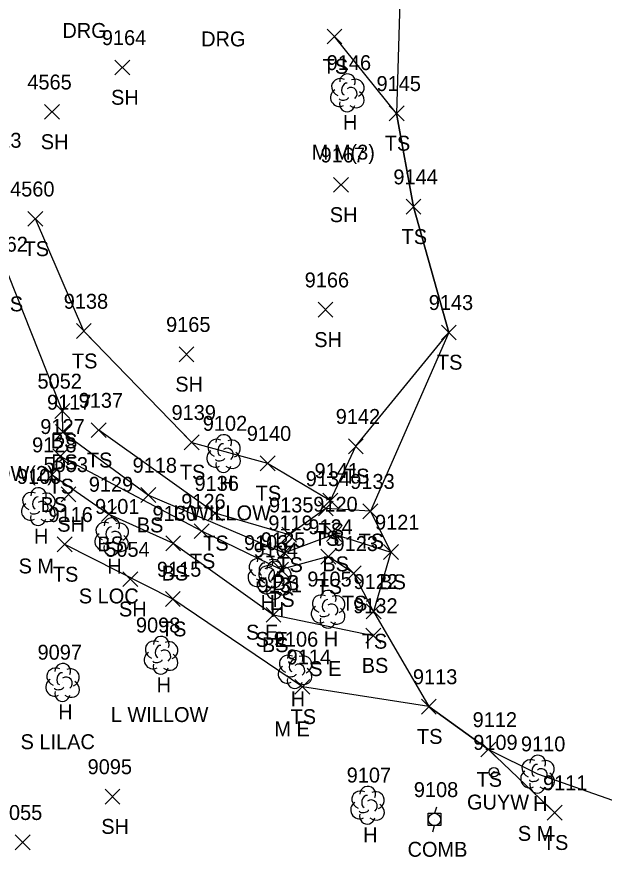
# Model space of a CAD drawing. Extents: x 1482574 to 1485769, y 580696 to 595649.
# Drawn here: x 1483630.3 to 1483709, y 583916.9 to 584028.9 of the extents above; entities that cross this region are included whole.
import ezdxf

# ---------------------------------------------------------------- set-up
doc = ezdxf.new("R2010")
doc.units = 0
for name, color, linetype in [('L_A', 7, 'Continuous'), ('L_C', 7, 'Continuous'), ('L_I', 7, 'Continuous'), ('L_TIC', 7, 'Continuous'), ('LELB', 7, 'Continuous'), ('LSOGP', 7, 'Continuous'), ('LTD', 7, 'Continuous'), ('R_A', 7, 'Continuous'), ('U_A', 7, 'Continuous'), ('U_I', 7, 'Continuous'), ('UP', 7, 'Continuous'), ('UPGW', 7, 'Continuous')]:
    doc.layers.add(name, color=color, linetype=linetype)

msp = doc.modelspace()

# ---------------------------------------------------------------- linework, layer by layer
at = {"layer": 'L_TIC'}
for points in [[(1483671.86, 584025.21), (1483673.86, 584027.21)], [(1483673.86, 584025.21), (1483671.86, 584027.21)], [(1483643.41, 584021.06), (1483645.41, 584023.06)], [(1483645.41, 584021.06), (1483643.41, 584023.06)], [(1483633.99, 584015.11), (1483635.99, 584017.11)], [(1483635.99, 584015.11), (1483633.99, 584017.11)], [(1483680.18, 584014.9), (1483682.18, 584016.9)], [(1483682.18, 584014.9), (1483680.18, 584016.9)], [(1483672.74, 584005.33), (1483674.73, 584007.33)], [(1483674.73, 584005.33), (1483672.74, 584007.33)], [(1483682.44, 584002.39), (1483684.44, 584004.39)], [(1483684.44, 584002.39), (1483682.44, 584004.39)], [(1483631.76, 584000.77), (1483633.76, 584002.77)], [(1483633.76, 584000.77), (1483631.76, 584002.77)], [(1483670.65, 583988.58), (1483672.65, 583990.58)], [(1483672.65, 583988.58), (1483670.65, 583990.58)], [(1483638.25, 583985.72), (1483640.25, 583987.72)], [(1483640.25, 583985.72), (1483638.25, 583987.72)], [(1483687.18, 583985.55), (1483689.18, 583987.54)], [(1483689.18, 583985.55), (1483687.18, 583987.54)], [(1483652.02, 583982.61), (1483654.02, 583984.61)], [(1483654.02, 583982.61), (1483652.02, 583984.61)], [(1483635.38, 583975.01), (1483637.38, 583977.01)], [(1483637.38, 583975.01), (1483635.38, 583977.01)], [(1483640.25, 583972.44), (1483642.25, 583974.43)], [(1483642.25, 583972.44), (1483640.25, 583974.43)], [(1483635.44, 583972.19), (1483637.44, 583974.19)], [(1483637.44, 583972.19), (1483635.44, 583974.19)], [(1483652.71, 583970.81), (1483654.71, 583972.81)], [(1483654.71, 583970.81), (1483652.71, 583972.81)], [(1483674.72, 583970.28), (1483676.72, 583972.28)], [(1483676.72, 583970.28), (1483674.72, 583972.28)], [(1483635.11, 583968.93), (1483637.11, 583970.93)], [(1483637.11, 583968.93), (1483635.11, 583970.93)], [(1483662.88, 583968), (1483664.88, 583970)], [(1483664.88, 583968), (1483662.88, 583970)], [(1483634.01, 583966.47), (1483636.01, 583968.47)], [(1483636.01, 583966.47), (1483634.01, 583968.47)], [(1483636.2, 583963.83), (1483638.2, 583965.83)], [(1483638.2, 583963.83), (1483636.2, 583965.83)], [(1483646.91, 583963.74), (1483648.91, 583965.74)], [(1483648.91, 583963.74), (1483646.91, 583965.74)], [(1483671.3, 583963.02), (1483673.3, 583965.02)], [(1483673.3, 583963.02), (1483671.3, 583965.02)], [(1483641.62, 583961.19), (1483643.62, 583963.19)], [(1483643.62, 583961.19), (1483641.62, 583963.19)], [(1483655.84, 583961.31), (1483657.84, 583963.31)], [(1483657.84, 583961.31), (1483655.84, 583963.31)], [(1483670.69, 583961.94), (1483672.69, 583963.94)], [(1483672.69, 583961.94), (1483670.69, 583963.94)], [(1483676.66, 583961.57), (1483678.66, 583963.57)], [(1483678.66, 583961.57), (1483676.66, 583963.57)], [(1483654.05, 583958.9), (1483656.05, 583960.9)], [(1483656.05, 583958.9), (1483654.05, 583960.9)], [(1483665.78, 583958.42), (1483667.78, 583960.42)], [(1483667.78, 583958.42), (1483665.78, 583960.42)], [(1483671.79, 583958.52), (1483673.79, 583960.52)], [(1483673.79, 583958.52), (1483671.79, 583960.52)], [(1483635.69, 583957.13), (1483637.69, 583959.13)], [(1483637.69, 583957.13), (1483635.69, 583959.13)], [(1483650.24, 583957.29), (1483652.23, 583959.29)], [(1483652.23, 583957.29), (1483650.24, 583959.29)], [(1483665.12, 583956), (1483667.12, 583958)], [(1483667.12, 583956), (1483665.12, 583958)], [(1483671.04, 583955.49), (1483673.04, 583957.49)], [(1483673.04, 583955.49), (1483671.04, 583957.49)], [(1483679.42, 583956.11), (1483681.42, 583958.11)], [(1483681.42, 583956.11), (1483679.42, 583958.11)], [(1483664.68, 583953.75), (1483666.68, 583955.75)], [(1483666.68, 583953.75), (1483664.68, 583955.75)], [(1483674.42, 583953.24), (1483676.42, 583955.24)], [(1483676.42, 583953.24), (1483674.42, 583955.24)], [(1483644.47, 583952.47), (1483646.47, 583954.47)], [(1483646.47, 583952.47), (1483644.47, 583954.47)], [(1483650.18, 583949.8), (1483652.18, 583951.8)], [(1483652.18, 583949.8), (1483650.18, 583951.8)], [(1483663.68, 583947.69), (1483665.68, 583949.69)], [(1483665.68, 583947.69), (1483663.68, 583949.69)], [(1483677.11, 583948.15), (1483679.11, 583950.15)], [(1483679.11, 583948.15), (1483677.11, 583950.15)], [(1483677.06, 583944.91), (1483679.06, 583946.91)], [(1483679.06, 583944.91), (1483677.06, 583946.91)], [(1483667.56, 583938.04), (1483669.56, 583940.04)], [(1483669.56, 583938.04), (1483667.56, 583940.04)], [(1483684.5, 583935.39), (1483686.5, 583937.39)], [(1483686.5, 583935.39), (1483684.5, 583937.39)], [(1483692.49, 583929.64), (1483694.49, 583931.64)], [(1483694.49, 583929.64), (1483692.49, 583931.64)], [(1483642.1, 583923.33), (1483644.1, 583925.33)], [(1483644.1, 583923.33), (1483642.1, 583925.33)], [(1483701.37, 583921.17), (1483703.37, 583923.17)], [(1483703.37, 583921.17), (1483701.37, 583923.17)], [(1483630.07, 583917.19), (1483632.07, 583919.19)], [(1483632.07, 583917.19), (1483630.07, 583919.19)]]:
    msp.add_lwpolyline(points, dxfattribs=at)
at = {"layer": 'LELB'}
for points in [[(1483639.25, 583986.72), (1483653.71, 583971.81), (1483663.88, 583969), (1483672.3, 583964.02), (1483675.72, 583971.28), (1483688.18, 583986.54), (1483683.44, 584003.39), (1483681.18, 584015.9), (1483672.86, 584026.21)], [(1483639.25, 583986.72), (1483632.76, 584001.77)], [(1483636.38, 583976.01), (1483629.11, 583994.37)], [(1483636.44, 583973.19), (1483636.38, 583976.01)], [(1483636.44, 583973.19), (1483647.91, 583964.74), (1483666.12, 583957), (1483672.79, 583959.52), (1483680.42, 583957.11)], [(1483677.66, 583962.57), (1483671.69, 583962.94), (1483666.78, 583959.42), (1483656.84, 583962.31), (1483641.25, 583973.44)], [(1483678.1, 583949.15), (1483675.43, 583954.24), (1483672.04, 583956.49), (1483665.68, 583954.75), (1483655.05, 583959.9), (1483636.11, 583969.93)], [(1483635.01, 583967.47), (1483642.62, 583962.19), (1483651.24, 583958.29), (1483664.68, 583948.69), (1483678.06, 583945.91)], [(1483702.37, 583922.17), (1483693.49, 583930.64), (1483685.5, 583936.39), (1483668.56, 583939.04), (1483651.18, 583950.8), (1483636.69, 583958.13)]]:
    msp.add_lwpolyline(points, dxfattribs=at)
at = {"layer": 'LSOGP'}
msp.add_lwpolyline([(1483682.09, 584047.37), (1483681.18, 584015.9), (1483683.44, 584003.39), (1483688.18, 583986.54), (1483677.66, 583962.57), (1483680.42, 583957.11), (1483678.1, 583949.15), (1483685.5, 583936.39), (1483693.49, 583930.64), (1483700.06, 583927.39), (1483736.07, 583914.72), (1483750.9, 583895.05), (1483765.49, 583879.37), (1483766.96, 583870.21), (1483769.06, 583849.99), (1483775.28, 583837.3), (1483791.54, 583819.82)], dxfattribs=at)
at = {"layer": 'LTD'}
for p, q in [((1483674.56, 584018.71), (1483674.56, 584018.71)), ((1483674.56, 584018.71), (1483674.56, 584018.71)), ((1483657.97, 583970.36), (1483657.97, 583970.36)), ((1483657.97, 583970.36), (1483657.97, 583970.36)), ((1483633.14, 583963.24), (1483633.14, 583963.24)), ((1483633.14, 583963.24), (1483633.14, 583963.24)), ((1483642.96, 583959.22), (1483642.96, 583959.22)), ((1483642.96, 583959.22), (1483642.96, 583959.22)), ((1483663.5, 583954.36), (1483663.5, 583954.36)), ((1483663.5, 583954.36), (1483663.5, 583954.36)), ((1483664.78, 583953.39), (1483664.78, 583953.39)), ((1483664.78, 583953.39), (1483664.78, 583953.39)), ((1483671.98, 583949.48), (1483671.98, 583949.48)), ((1483671.98, 583949.48), (1483671.98, 583949.48)), ((1483649.58, 583943.32), (1483649.58, 583943.32)), ((1483649.58, 583943.32), (1483649.58, 583943.32)), ((1483667.54, 583941.42), (1483667.54, 583941.42)), ((1483667.54, 583941.42), (1483667.54, 583941.42)), ((1483636.39, 583939.68), (1483636.39, 583939.68)), ((1483636.39, 583939.68), (1483636.39, 583939.68)), ((1483700.06, 583927.39), (1483700.06, 583927.39)), ((1483700.06, 583927.39), (1483700.06, 583927.39)), ((1483677.26, 583923.21), (1483677.26, 583923.21)), ((1483677.26, 583923.21), (1483677.26, 583923.21))]:
    msp.add_line(p, q, dxfattribs=at)
for centre in [(1483674.6, 584020.15), (1483658.01, 583971.79), (1483633.18, 583964.68), (1483643.01, 583960.65), (1483663.55, 583955.8), (1483664.83, 583954.83), (1483672.02, 583950.92), (1483649.63, 583944.75), (1483667.59, 583942.85), (1483636.43, 583941.12), (1483700.1, 583928.82), (1483677.31, 583924.65)]:
    msp.add_arc(centre, 1.05, 335.5272, 180.9563, dxfattribs=at)
for centre, major_axis, ratio, start_param, end_param in [((1483673.76, 584019.38), (1.21, -0.51), 0.895232, 1.570796, 4.712389), ((1483675.6, 584019.3), (-1.14, -0.48), 0.949671, 1.570796, 4.712389), ((1483673.47, 584018.01), (0.58, -1.04), 0.959034, 3.141593, 6.283185), ((1483674.35, 584019.17), (-0.208, -0.792), 0.645439, 3.141593, 6.283185), ((1483675.06, 584018.55), (-0.5, 0.667), 0.989748, 3.141593, 6.283185), ((1483674.1, 584017.96), (-0.625, -0.083), 0.423636, 0, 3.141593), ((1483675.56, 584017.88), (-1.09, 0.79), 0.841452, 1.570796, 4.712389), ((1483674.56, 584017.21), (0.26, 1.06), 0.942809, 1.570796, 4.712389), ((1483657.18, 583971.03), (1.21, -0.51), 0.895232, 1.570796, 4.712389), ((1483659.01, 583970.94), (-1.14, -0.48), 0.949671, 1.570796, 4.712389), ((1483657.76, 583970.82), (-0.208, -0.792), 0.645439, 3.141593, 6.283185), ((1483658.47, 583970.19), (-0.5, 0.667), 0.989748, 3.141593, 6.283185), ((1483656.88, 583969.65), (0.58, -1.04), 0.959034, 3.141593, 6.283185), ((1483658.97, 583969.53), (-1.09, 0.79), 0.841452, 1.570796, 4.712389), ((1483657.97, 583968.86), (0.26, 1.06), 0.942809, 1.570796, 4.712389), ((1483657.51, 583969.61), (-0.625, -0.083), 0.423636, 0, 3.141593), ((1483632.34, 583963.91), (1.21, -0.51), 0.895232, 1.570796, 4.712389), ((1483632.93, 583963.7), (-0.208, -0.792), 0.645439, 3.141593, 6.283185), ((1483634.18, 583963.83), (-1.14, -0.48), 0.949671, 1.570796, 4.712389), ((1483632.05, 583962.54), (0.58, -1.04), 0.959034, 3.141593, 6.283185), ((1483633.64, 583963.08), (-0.5, 0.667), 0.989748, 3.141593, 6.283185), ((1483634.14, 583962.41), (-1.09, 0.79), 0.841452, 1.570796, 4.712389), ((1483633.14, 583961.75), (0.26, 1.06), 0.942809, 1.570796, 4.712389), ((1483632.68, 583962.49), (-0.625, -0.083), 0.423636, 0, 3.141593), ((1483642.17, 583959.89), (1.21, -0.51), 0.895232, 1.570796, 4.712389), ((1483644.01, 583959.8), (-1.14, -0.48), 0.949671, 1.570796, 4.712389), ((1483642.76, 583959.68), (-0.208, -0.792), 0.645439, 3.141593, 6.283185), ((1483643.46, 583959.05), (-0.5, 0.667), 0.989748, 3.141593, 6.283185), ((1483641.88, 583958.51), (0.58, -1.04), 0.959034, 3.141593, 6.283185), ((1483642.51, 583958.47), (-0.625, -0.083), 0.423636, 0, 3.141593), ((1483643.96, 583958.39), (-1.09, 0.79), 0.841452, 1.570796, 4.712389), ((1483642.96, 583957.72), (0.26, 1.06), 0.942809, 1.570796, 4.712389), ((1483662.71, 583955.03), (1.21, -0.51), 0.895232, 1.570796, 4.712389), ((1483664.54, 583954.95), (-1.14, -0.48), 0.949671, 1.570796, 4.712389), ((1483663.99, 583954.06), (1.21, -0.51), 0.895232, 1.570796, 4.712389), ((1483663.29, 583954.82), (-0.208, -0.792), 0.645439, 3.141593, 6.283185), ((1483665.82, 583953.98), (-1.14, -0.48), 0.949671, 1.570796, 4.712389), ((1483662.42, 583953.66), (0.58, -1.04), 0.959034, 3.141593, 6.283185), ((1483664, 583954.2), (-0.5, 0.667), 0.989748, 3.141593, 6.283185), ((1483664.5, 583953.53), (-1.09, 0.79), 0.841452, 1.570796, 4.712389), ((1483664.57, 583953.85), (-0.208, -0.792), 0.645439, 3.141593, 6.283185), ((1483665.28, 583953.23), (-0.5, 0.667), 0.989748, 3.141593, 6.283185), ((1483663.5, 583952.86), (0.26, 1.06), 0.942809, 1.570796, 4.712389), ((1483663.7, 583952.68), (0.58, -1.04), 0.959034, 3.141593, 6.283185), ((1483663.04, 583953.61), (-0.625, -0.083), 0.423636, 0, 3.141593), ((1483665.78, 583952.56), (-1.09, 0.79), 0.841452, 1.570796, 4.712389), ((1483664.78, 583951.89), (0.26, 1.06), 0.942809, 1.570796, 4.712389), ((1483664.32, 583952.64), (-0.625, -0.083), 0.423636, 0, 3.141593), ((1483671.19, 583950.15), (1.21, -0.51), 0.895232, 1.570796, 4.712389), ((1483671.77, 583949.94), (-0.208, -0.792), 0.645439, 3.141593, 6.283185), ((1483673.02, 583950.07), (-1.14, -0.48), 0.949671, 1.570796, 4.712389), ((1483670.89, 583948.78), (0.58, -1.04), 0.959034, 3.141593, 6.283185), ((1483672.48, 583949.32), (-0.5, 0.667), 0.989748, 3.141593, 6.283185), ((1483672.98, 583948.65), (-1.09, 0.79), 0.841452, 1.570796, 4.712389), ((1483671.52, 583948.73), (-0.625, -0.083), 0.423636, 0, 3.141593), ((1483671.98, 583947.99), (0.26, 1.06), 0.942809, 1.570796, 4.712389), ((1483648.79, 583943.98), (1.21, -0.51), 0.895232, 1.570796, 4.712389), ((1483650.62, 583943.9), (-1.14, -0.48), 0.949671, 1.570796, 4.712389), ((1483649.37, 583943.78), (-0.208, -0.792), 0.645439, 3.141593, 6.283185), ((1483650.08, 583943.15), (-0.5, 0.667), 0.989748, 3.141593, 6.283185), ((1483648.5, 583942.61), (0.58, -1.04), 0.959034, 3.141593, 6.283185), ((1483650.58, 583942.48), (-1.09, 0.79), 0.841452, 1.570796, 4.712389), ((1483666.75, 583942.08), (1.21, -0.51), 0.895232, 1.570796, 4.712389), ((1483668.59, 583942), (-1.14, -0.48), 0.949671, 1.570796, 4.712389), ((1483635.59, 583940.35), (1.21, -0.51), 0.895232, 1.570796, 4.712389), ((1483649.58, 583941.82), (0.26, 1.06), 0.942809, 1.570796, 4.712389), ((1483649.12, 583942.57), (-0.625, -0.083), 0.423636, 0, 3.141593), ((1483666.46, 583940.71), (0.58, -1.04), 0.959034, 3.141593, 6.283185), ((1483667.34, 583941.88), (-0.208, -0.792), 0.645439, 3.141593, 6.283185), ((1483668.04, 583941.25), (-0.5, 0.667), 0.989748, 3.141593, 6.283185), ((1483636.18, 583940.14), (-0.208, -0.792), 0.645439, 3.141593, 6.283185), ((1483637.43, 583940.27), (-1.14, -0.48), 0.949671, 1.570796, 4.712389), ((1483667.09, 583940.67), (-0.625, -0.083), 0.423636, 0, 3.141593), ((1483668.54, 583940.58), (-1.09, 0.79), 0.841452, 1.570796, 4.712389), ((1483635.3, 583938.97), (0.58, -1.04), 0.959034, 3.141593, 6.283185), ((1483636.89, 583939.52), (-0.5, 0.667), 0.989748, 3.141593, 6.283185), ((1483637.39, 583938.85), (-1.09, 0.79), 0.841452, 1.570796, 4.712389), ((1483667.54, 583939.92), (0.26, 1.06), 0.942809, 1.570796, 4.712389), ((1483636.39, 583938.18), (0.26, 1.06), 0.942809, 1.570796, 4.712389), ((1483635.93, 583938.93), (-0.625, -0.083), 0.423636, 0, 3.141593), ((1483699.27, 583928.06), (1.21, -0.51), 0.895232, 1.570796, 4.712389), ((1483699.85, 583927.85), (-0.208, -0.792), 0.645439, 3.141593, 6.283185), ((1483701.1, 583927.97), (-1.14, -0.48), 0.949671, 1.570796, 4.712389), ((1483698.97, 583926.68), (0.58, -1.04), 0.959034, 3.141593, 6.283185), ((1483700.56, 583927.22), (-0.5, 0.667), 0.989748, 3.141593, 6.283185), ((1483701.06, 583926.56), (-1.09, 0.79), 0.841452, 1.570796, 4.712389), ((1483700.06, 583925.89), (0.26, 1.06), 0.942809, 1.570796, 4.712389), ((1483699.6, 583926.64), (-0.625, -0.083), 0.423636, 0, 3.141593), ((1483676.47, 583923.88), (1.21, -0.51), 0.895232, 1.570796, 4.712389), ((1483678.3, 583923.8), (-1.14, -0.48), 0.949671, 1.570796, 4.712389), ((1483677.05, 583923.67), (-0.208, -0.792), 0.645439, 3.141593, 6.283185), ((1483677.76, 583923.05), (-0.5, 0.667), 0.989748, 3.141593, 6.283185), ((1483676.18, 583922.51), (0.58, -1.04), 0.959034, 3.141593, 6.283185), ((1483678.26, 583922.38), (-1.09, 0.79), 0.841452, 1.570796, 4.712389), ((1483677.26, 583921.72), (0.26, 1.06), 0.942809, 1.570796, 4.712389), ((1483676.8, 583922.46), (-0.625, -0.083), 0.423636, 0, 3.141593)]:
    msp.add_ellipse(centre, major_axis=major_axis, ratio=ratio, start_param=start_param, end_param=end_param, dxfattribs=at)
at = {"layer": 'UP'}
for p, q in [((1483686.51, 583922.93), (1483686.26, 583922.1)), ((1483685.43, 583920.43), (1483685.43, 583922.1)), ((1483685.43, 583922.1), (1483687.1, 583922.1)), ((1483687.1, 583922.1), (1483687.1, 583920.43)), ((1483686.26, 583921.26), (1483686.26, 583921.26)), ((1483687.1, 583920.43), (1483685.43, 583920.43)), ((1483686.02, 583919.6), (1483686.26, 583920.43))]:
    msp.add_line(p, q, dxfattribs=at)
msp.add_circle((1483686.26, 583921.26), 0.833, dxfattribs=at)
at = {"layer": 'UPGW'}
for radius in [0.625, 0.0833]:
    msp.add_circle((1483694.23, 583927.59), radius, dxfattribs=at)

# ---------------------------------------------------------------- texts
at = {"layer": 'L_A'}
for s, p in [('TS', (1483671.27, 584021.21)), ('SH', (1483642.9, 584017.06)), ('H', (1483673.99, 584013.71)), ('SH', (1483633.48, 584011.11)), ('TS', (1483679.59, 584010.9)), ('SH', (1483672.22, 584001.33)), ('TS', (1483681.85, 583998.39)), ('TS', (1483631.17, 583996.77)), ('BS', (1483627.55, 583989.37)), ('SH', (1483670.14, 583984.58)), ('TS', (1483637.66, 583981.72)), ('TS', (1483686.59, 583981.55)), ('SH', (1483651.51, 583978.61)), ('BS', (1483634.82, 583971.01)), ('BS', (1483634.88, 583968.19)), ('TS', (1483639.66, 583968.44)), ('TS', (1483652.12, 583966.81)), ('TS', (1483674.13, 583966.28)), ('TS', (1483634.52, 583964.93)), ('H', (1483657.4, 583965.36)), ('TS', (1483662.29, 583964)), ('BS', (1483633.45, 583962.47)), ('SH', (1483635.69, 583959.83)), ('BS', (1483646.35, 583959.74)), ('TS', (1483670.71, 583959.02)), ('H', (1483632.57, 583958.24)), ('TS', (1483670.1, 583957.94)), ('BS', (1483641.06, 583957.19)), ('TS', (1483655.25, 583957.31)), ('TS', (1483676.07, 583957.57)), ('TS', (1483653.46, 583954.9)), ('TS', (1483665.19, 583954.42)), ('BS', (1483671.23, 583954.52)), ('TS', (1483635.1, 583953.13)), ('H', (1483642.4, 583954.22)), ('BS', (1483649.68, 583953.29)), ('BS', (1483678.86, 583952.11)), ('BS', (1483664.56, 583952)), ('TS', (1483670.45, 583951.49)), ('H', (1483662.94, 583949.36)), ('TS', (1483664.09, 583949.75)), ('TS', (1483673.83, 583949.24)), ('SH', (1483643.96, 583948.47)), ('H', (1483664.21, 583948.39)), ('TS', (1483649.59, 583945.8)), ('H', (1483671.41, 583944.48)), ('BS', (1483663.12, 583943.69)), ('TS', (1483676.51, 583944.15)), ('BS', (1483676.5, 583940.91)), ('H', (1483649.01, 583938.32)), ('H', (1483666.98, 583936.42)), ('H', (1483635.82, 583934.68)), ('TS', (1483666.97, 583934.04)), ('TS', (1483683.91, 583931.39)), ('TS', (1483691.9, 583925.64)), ('H', (1483699.49, 583922.39)), ('SH', (1483641.59, 583919.33)), ('H', (1483676.7, 583918.21)), ('TS', (1483700.78, 583917.17))]:
    msp.add_text(s, height=2, dxfattribs=at).set_placement(p)
at = {"layer": 'L_C'}
for s, p in [('M M(3)', (1483669.8, 584009.71)), ('L WILLOW(2)', (1483618.87, 583966.64)), ('L WILLOW', (1483651.26, 583961.36)), ('S M', (1483630.51, 583954.24)), ('S LOC', (1483638.58, 583950.22)), ('S E', (1483661, 583945.36)), ('S E', (1483662.28, 583944.39)), ('S E', (1483669.47, 583940.48)), ('L WILLOW', (1483642.87, 583934.32)), ('M E', (1483664.79, 583932.42)), ('S LILAC', (1483630.77, 583930.68)), ('S M', (1483697.43, 583918.39))]:
    msp.add_text(s, height=2, dxfattribs=at).set_placement(p)
at = {"layer": 'L_I'}
for s, p in [('9164', (1483641.67, 584025.06)), ('9146', (1483671.81, 584021.71)), ('4565', (1483631.68, 584019.11)), ('9145', (1483678.49, 584018.9)), ('213', (1483626.43, 584011.3)), ('9167', (1483670.99, 584009.33)), ('9144', (1483680.75, 584006.39)), ('4560', (1483629.37, 584004.77)), ('4562', (1483625.8, 583997.37)), ('9166', (1483668.86, 583992.58)), ('9138', (1483636.56, 583989.72)), ('9143', (1483685.49, 583989.55)), ('9165', (1483650.28, 583986.61)), ('5052', (1483633.04, 583979.01)), ('9117', (1483634.32, 583976.19)), ('9137', (1483638.56, 583976.44)), ('9139', (1483651.01, 583974.81)), ('9102', (1483655.2, 583973.36)), ('9142', (1483673.02, 583974.28)), ('9127', (1483633.42, 583972.93)), ('9140', (1483661.1, 583972)), ('9128', (1483632.32, 583970.47)), ('5053', (1483633.86, 583967.83)), ('9118', (1483645.79, 583967.74)), ('9141', (1483670.18, 583967.02)), ('9100', (1483630.28, 583966.24)), ('9134', (1483669, 583965.94)), ('9133', (1483674.97, 583965.57)), ('9129', (1483639.92, 583965.19)), ('9136', (1483654.09, 583965.31)), ('9101', (1483640.76, 583962.22)), ('9126', (1483652.31, 583962.9)), ('9135', (1483664.08, 583962.42)), ('9120', (1483670.01, 583962.52)), ('9116', (1483634.51, 583961.13)), ('9130', (1483648.46, 583961.29)), ('9119', (1483663.99, 583960)), ('9121', (1483678.29, 583960.11)), ('9124', (1483669.35, 583959.49)), ('9125', (1483662.99, 583957.75)), ('9103', (1483660.73, 583957.36)), ('9123', (1483672.73, 583957.24)), ('5054', (1483642.13, 583956.47)), ('9104', (1483662.01, 583956.39)), ('9115', (1483649.05, 583953.8)), ('9105', (1483669.21, 583952.48)), ('9122', (1483675.41, 583952.15)), ('9131', (1483662.55, 583951.69)), ('9132', (1483675.36, 583948.91)), ('9098', (1483646.24, 583946.32)), ('9106', (1483664.72, 583944.42)), ('9097', (1483633.05, 583942.68)), ('9114', (1483666.44, 583942.04)), ('9113', (1483683.37, 583939.39)), ('9112', (1483691.37, 583933.64)), ('9110', (1483697.85, 583930.39)), ('9095', (1483639.76, 583927.33)), ('9107', (1483674.49, 583926.21)), ('9111', (1483700.81, 583925.17)), ('5055', (1483627.73, 583921.19))]:
    msp.add_text(s, height=2, dxfattribs=at).set_placement(p)
at = {"layer": 'R_A'}
for p in [(1483636.38, 584026.02), (1483654.98, 584024.89)]:
    msp.add_text('DRG', height=2, dxfattribs=at).set_placement(p)
at = {"layer": 'U_A'}
for s, p in [('GUYW', (1483690.62, 583922.59)), ('COMB', (1483682.65, 583916.26))]:
    msp.add_text(s, height=2, dxfattribs=at).set_placement(p)
at = {"layer": 'U_I'}
for s, p in [('9109', (1483691.45, 583930.59)), ('9108', (1483683.49, 583924.26))]:
    msp.add_text(s, height=2, dxfattribs=at).set_placement(p)

doc.saveas('drawing.dxf')
